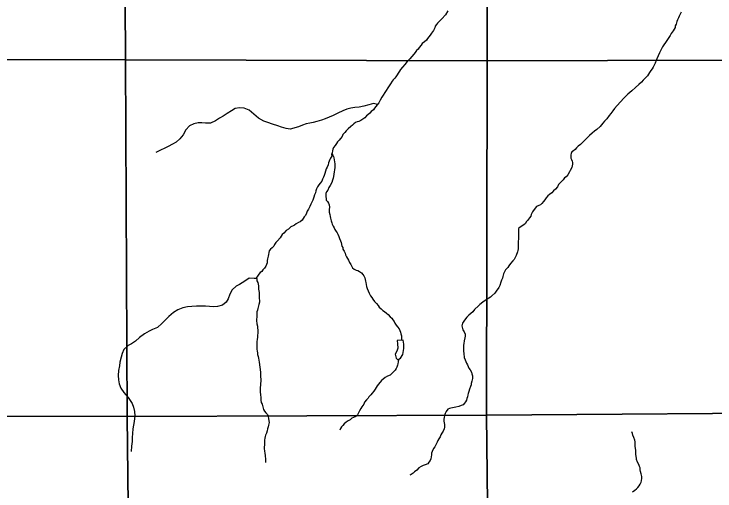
# Model space of a CAD drawing. Extents: x -21.1 to 50.3, y -4.9 to 22.1.
# Drawn here: x -17.599 to -15.609, y 19.395 to 20.75 of the extents above; entities that cross this region are included whole.
import ezdxf

# ---------------------------------------------------------------- set-up
doc = ezdxf.new("R2010")
doc.units = 0
for name, color, linetype in [('GM_X_Minor_Lake', 7, 'Continuous'), ('GM_X_Minor_River', 7, 'Continuous'), ('GM_X_Section', 7, 'Continuous')]:
    doc.layers.add(name, color=color, linetype=linetype)

msp = doc.modelspace()

# ---------------------------------------------------------------- linework, layer by layer
at = {"layer": 'GM_X_Minor_Lake'}
for points in [[(-16.511, 19.8225), (-16.5105, 19.8126), (-16.5097, 19.8001), (-16.5119, 19.7917), (-16.5171, 19.7837), (-16.5144, 19.7724), (-16.5095, 19.7671), (-16.5016, 19.7724), (-16.4956, 19.7824), (-16.4923, 19.7998), (-16.4924, 19.812), (-16.4939, 19.8229)], [(-16.4939, 19.8229), (-16.511, 19.8225)]]:
    msp.add_lwpolyline(points, dxfattribs=at)
at = {"layer": 'GM_X_Minor_River'}
for points in [[(-16.367, 20.7593), (-16.3741, 20.7475), (-16.3846, 20.736), (-16.3928, 20.728), (-16.3969, 20.7241), (-16.3999, 20.7199), (-16.4029, 20.715), (-16.404, 20.7108), (-16.4081, 20.7035), (-16.4107, 20.6993), (-16.4141, 20.6951), (-16.4174, 20.6894), (-16.4212, 20.6848), (-16.4253, 20.6806), (-16.4279, 20.676), (-16.4332, 20.6711), (-16.4399, 20.6657), (-16.4433, 20.6611), (-16.4485, 20.6546), (-16.4515, 20.6497), (-16.4564, 20.6462), (-16.4598, 20.6409), (-16.4639, 20.6355), (-16.4699, 20.6294), (-16.4755, 20.6225), (-16.4826, 20.6152), (-16.4893, 20.6068), (-16.4957, 20.5988), (-16.5013, 20.5927), (-16.5047, 20.5877), (-16.508, 20.582), (-16.511, 20.5767), (-16.5148, 20.5717), (-16.5181, 20.5675), (-16.523, 20.5629), (-16.5252, 20.5587), (-16.5297, 20.5518), (-16.5338, 20.5461), (-16.5379, 20.54), (-16.542, 20.5324), (-16.5461, 20.527), (-16.5506, 20.5194), (-16.5547, 20.5133), (-16.5592, 20.5049), (-16.5636, 20.498), (-16.5678, 20.4923), (-16.5715, 20.4869), (-16.5752, 20.482), (-16.5786, 20.4778), (-16.5846, 20.4728), (-16.5891, 20.4682), (-16.5944, 20.4636), (-16.5985, 20.4605), (-16.603, 20.4552), (-16.6086, 20.4513), (-16.6147, 20.4478), (-16.6199, 20.4448), (-16.6245, 20.4436), (-16.6294, 20.4413), (-16.6339, 20.4382), (-16.6376, 20.434), (-16.6425, 20.4301), (-16.6504, 20.4236), (-16.6557, 20.4175), (-16.6602, 20.4129), (-16.665, 20.4072), (-16.6673, 20.4022), (-16.6725, 20.3965), (-16.6759, 20.3915), (-16.6807, 20.3865), (-16.6837, 20.3823), (-16.6871, 20.3762), (-16.6916, 20.3705), (-16.6938, 20.3659), (-16.6945, 20.3614), (-16.696, 20.3553), (-16.6974, 20.3503), (-16.697, 20.3458), (-16.7, 20.3405), (-16.7026, 20.3363), (-16.7044, 20.3317), (-16.7059, 20.3267), (-16.707, 20.321), (-16.7099, 20.3149), (-16.7129, 20.3096), (-16.7151, 20.3031), (-16.717, 20.2967), (-16.7188, 20.2906)], [(-15.7049, 20.7547), (-15.7079, 20.7493), (-15.7105, 20.744), (-15.7127, 20.7386), (-15.7153, 20.7329), (-15.7172, 20.7284), (-15.7197, 20.7207), (-15.722, 20.7162), (-15.7223, 20.7116), (-15.7279, 20.7025), (-15.7331, 20.6948), (-15.7365, 20.6891), (-15.7398, 20.683), (-15.7436, 20.6777), (-15.7492, 20.6693), (-15.754, 20.6624), (-15.7577, 20.6567), (-15.7604, 20.6525), (-15.767, 20.6395), (-15.7708, 20.6315), (-15.7745, 20.6224), (-15.7759, 20.6178), (-15.7785, 20.6098), (-15.7822, 20.6029), (-15.7848, 20.5984), (-15.7874, 20.5942), (-15.7908, 20.5892), (-15.7945, 20.5835), (-15.7979, 20.5789), (-15.8009, 20.5747), (-15.8084, 20.5663), (-15.8125, 20.5617), (-15.8177, 20.5567), (-15.8252, 20.5498), (-15.8343, 20.5414), (-15.8451, 20.5318), (-15.8564, 20.5218), (-15.8677, 20.5111), (-15.8774, 20.5), (-15.8868, 20.4897), (-15.8939, 20.4813), (-15.8988, 20.4752), (-15.9047, 20.4668), (-15.9092, 20.4618), (-15.9163, 20.4519), (-15.9231, 20.4457), (-15.9276, 20.4396), (-15.9309, 20.4347), (-15.9347, 20.4301), (-15.9448, 20.422), (-15.9508, 20.417)], [(-16.5672, 20.4931), (-16.5782, 20.4953), (-16.5914, 20.4918), (-16.6054, 20.4882), (-16.619, 20.4855), (-16.6314, 20.4839), (-16.6424, 20.4823), (-16.6545, 20.4792), (-16.6654, 20.4749), (-16.6801, 20.4684), (-16.693, 20.4619), (-16.7039, 20.4569), (-16.716, 20.4518), (-16.7262, 20.4484), (-16.739, 20.4441), (-16.7492, 20.4414), (-16.759, 20.4398), (-16.7692, 20.4378), (-16.7798, 20.4343), (-16.7911, 20.4297), (-16.8153, 20.4227), (-16.8259, 20.4242), (-16.8392, 20.4283), (-16.8498, 20.432), (-16.8653, 20.4372), (-16.8782, 20.442), (-16.8896, 20.4457), (-16.9048, 20.454), (-16.9177, 20.4657), (-16.9318, 20.4769), (-16.9451, 20.4822), (-16.9587, 20.4836), (-16.9712, 20.4812), (-16.9817, 20.4751), (-16.9938, 20.4674), (-17.0051, 20.4598), (-17.0153, 20.4536), (-17.027, 20.4463), (-17.0413, 20.4398), (-17.0549, 20.4397), (-17.0655, 20.4404), (-17.0765, 20.4407), (-17.0882, 20.4383), (-17.101, 20.4322), (-17.1108, 20.4207), (-17.119, 20.4066), (-17.128, 20.3948), (-17.1389, 20.3856), (-17.1491, 20.3799), (-17.1608, 20.3737), (-17.1706, 20.3691), (-17.1834, 20.363), (-17.1962, 20.356)], [(-15.9508, 20.417), (-15.9576, 20.4113), (-15.9655, 20.4047), (-15.973, 20.3971), (-15.9816, 20.389), (-15.9861, 20.3841), (-15.991, 20.3795), (-15.9978, 20.3741), (-16.0023, 20.3699), (-16.0064, 20.3653), (-16.0109, 20.3611), (-16.0154, 20.3584), (-16.0169, 20.3538), (-16.018, 20.3493), (-16.0187, 20.3451), (-16.0187, 20.3405), (-16.0167, 20.3364), (-16.0144, 20.3322), (-16.0136, 20.328), (-16.0132, 20.3231), (-16.0143, 20.3186), (-16.0153, 20.3136), (-16.0202, 20.3056), (-16.0224, 20.3014), (-16.0265, 20.2934), (-16.0314, 20.2877), (-16.0359, 20.2842), (-16.0404, 20.2785), (-16.0445, 20.2739), (-16.0494, 20.2693), (-16.0535, 20.2655), (-16.0561, 20.259)], [(-16.6969, 20.3522), (-16.6936, 20.3492), (-16.6917, 20.3451), (-16.6909, 20.3409), (-16.6893, 20.3296), (-16.6884, 20.3246), (-16.688, 20.3197), (-16.6883, 20.314), (-16.689, 20.3075), (-16.6901, 20.3011), (-16.6908, 20.2946), (-16.6919, 20.2886), (-16.693, 20.2836), (-16.6944, 20.2779), (-16.6966, 20.2714), (-16.7018, 20.2623), (-16.7052, 20.2566), (-16.7085, 20.2497), (-16.7115, 20.2451), (-16.7134, 20.2398), (-16.7137, 20.2352), (-16.7133, 20.2303), (-16.7132, 20.2258), (-16.7124, 20.2212), (-16.709, 20.2171), (-16.7063, 20.2122), (-16.7039, 20.2076), (-16.7035, 20.2008), (-16.7042, 20.194), (-16.7041, 20.1868), (-16.7025, 20.1799), (-16.7017, 20.175), (-16.7009, 20.1697), (-16.6989, 20.1625), (-16.697, 20.1568), (-16.6958, 20.1527), (-16.6931, 20.147), (-16.6904, 20.1421), (-16.6877, 20.1376), (-16.6842, 20.1323), (-16.6815, 20.1281), (-16.6792, 20.124), (-16.6769, 20.1179), (-16.6745, 20.1119), (-16.6722, 20.1051), (-16.6706, 20.1009), (-16.6683, 20.0907), (-16.6659, 20.0865), (-16.6651, 20.082), (-16.6617, 20.076), (-16.6593, 20.0703), (-16.6578, 20.0657), (-16.6551, 20.0597), (-16.6524, 20.0552), (-16.6497, 20.0503), (-16.6466, 20.0442), (-16.6431, 20.0386), (-16.64, 20.0329), (-16.6377, 20.0287), (-16.6331, 20.0246), (-16.6278, 20.0224), (-16.6225, 20.0213), (-16.6183, 20.0187), (-16.6129, 20.0142), (-16.6091, 20.01), (-16.606, 20.0059), (-16.6033, 20.0006), (-16.6021, 19.9953), (-16.6013, 19.9907), (-16.6001, 19.9866), (-16.5981, 19.9752), (-16.5966, 19.9699), (-16.5935, 19.9635), (-16.5904, 19.9571), (-16.5865, 19.9495), (-16.583, 19.9442), (-16.5803, 19.9397), (-16.5753, 19.9329), (-16.57, 19.9277), (-16.5654, 19.922), (-16.5619, 19.9171), (-16.5569, 19.9122), (-16.5516, 19.9077), (-16.547, 19.9043), (-16.5417, 19.8998), (-16.5367, 19.8961), (-16.5309, 19.8897), (-16.5267, 19.8856), (-16.5237, 19.8814), (-16.5202, 19.8761), (-16.5179, 19.8716), (-16.5136, 19.8656), (-16.5102, 19.861), (-16.5056, 19.8558), (-16.5033, 19.8509), (-16.5017, 19.8459), (-16.5005, 19.8414), (-16.4993, 19.8353), (-16.4989, 19.8296), (-16.4988, 19.8251), (-16.4991, 19.8228)], [(-16.7188, 20.2906), (-16.7206, 20.2864), (-16.7232, 20.2811), (-16.7255, 20.2753), (-16.73, 20.2696), (-16.7333, 20.265), (-16.7374, 20.2589), (-16.7404, 20.2528), (-16.7419, 20.2479), (-16.7429, 20.2422), (-16.7455, 20.2365), (-16.7477, 20.2292), (-16.7507, 20.2212), (-16.7562, 20.2098), (-16.7588, 20.2033), (-16.7629, 20.1957), (-16.767, 20.1896), (-16.7689, 20.1839), (-16.7718, 20.1778), (-16.7748, 20.1736), (-16.7778, 20.169), (-16.7812, 20.164), (-16.7868, 20.1598), (-16.791, 20.1575), (-16.7977, 20.1537), (-16.8023, 20.1502), (-16.8064, 20.1483), (-16.8132, 20.1448), (-16.8199, 20.1383), (-16.826, 20.1352), (-16.8327, 20.1272), (-16.8376, 20.1233), (-16.8432, 20.1142), (-16.8511, 20.1057), (-16.8552, 20.1008), (-16.8593, 20.0954), (-16.8615, 20.0901), (-16.866, 20.0855), (-16.8709, 20.0817), (-16.8746, 20.0767), (-16.8757, 20.0718), (-16.8764, 20.0664), (-16.8775, 20.0622), (-16.879, 20.0539), (-16.88, 20.0493), (-16.8807, 20.0425), (-16.8818, 20.0379), (-16.8837, 20.0334), (-16.8874, 20.0276), (-16.8927, 20.0226), (-16.8956, 20.0184), (-16.9005, 20.0157), (-16.9039, 20.0108), (-16.9076, 20.0054), (-16.9102, 20.0009), (-16.9098, 19.9967), (-16.9094, 19.9918), (-16.9071, 19.9869), (-16.9059, 19.9827), (-16.9051, 19.9778), (-16.9047, 19.9736), (-16.9046, 19.9683), (-16.9038, 19.9634), (-16.9034, 19.9584), (-16.9025, 19.9463), (-16.9023, 19.9307), (-16.9038, 19.9247), (-16.9067, 19.9132), (-16.9074, 19.9083), (-16.9093, 19.9041), (-16.9096, 19.8984), (-16.9095, 19.8935), (-16.9099, 19.8882), (-16.9102, 19.8832), (-16.9101, 19.8791), (-16.9093, 19.8692), (-16.9081, 19.8628), (-16.9073, 19.8571), (-16.9068, 19.8522), (-16.9064, 19.848), (-16.9068, 19.843), (-16.9075, 19.8373), (-16.9081, 19.8305), (-16.9089, 19.826), (-16.9092, 19.818), (-16.9095, 19.813), (-16.9093, 19.7967), (-16.9089, 19.7926), (-16.9081, 19.7865), (-16.9073, 19.7823), (-16.9057, 19.7763), (-16.9053, 19.7721), (-16.9041, 19.7664), (-16.9029, 19.7604), (-16.9021, 19.7543), (-16.9012, 19.7452), (-16.9004, 19.7407), (-16.8996, 19.7304), (-16.8991, 19.7251), (-16.8987, 19.7179), (-16.8982, 19.713)], [(-16.0561, 20.259), (-16.0621, 20.2521), (-16.0677, 20.2471), (-16.0726, 20.2421), (-16.0786, 20.2372), (-16.0831, 20.2329), (-16.0884, 20.2276), (-16.0925, 20.2219), (-16.0955, 20.2169), (-16.1003, 20.2119), (-16.1048, 20.2081), (-16.1094, 20.2054), (-16.1154, 20.2027), (-16.1195, 20.1981), (-16.127, 20.1874), (-16.1307, 20.1805), (-16.1322, 20.1756), (-16.1352, 20.1706), (-16.1408, 20.1634), (-16.1449, 20.1592), (-16.1471, 20.155), (-16.152, 20.1511), (-16.1618, 20.1442), (-16.1667, 20.14), (-16.167, 20.1358), (-16.1669, 20.1244), (-16.1672, 20.1199), (-16.1671, 20.11), (-16.1675, 20.1047), (-16.1678, 20.0998), (-16.1677, 20.0941), (-16.168, 20.0831), (-16.1687, 20.0781), (-16.1694, 20.0739), (-16.1735, 20.064), (-16.1764, 20.0576), (-16.1787, 20.0522), (-16.1828, 20.0484), (-16.1899, 20.0407), (-16.194, 20.0346), (-16.1974, 20.0301), (-16.2041, 20.0232), (-16.2056, 20.019), (-16.209, 20.0121), (-16.2111, 20.0041), (-16.2126, 19.9996), (-16.2148, 19.9935), (-16.2167, 19.9878), (-16.22, 19.9786), (-16.2222, 19.9729), (-16.2304, 19.9622), (-16.2342, 19.9565), (-16.2424, 19.9492), (-16.2465, 19.945), (-16.2582, 19.9381), (-16.268, 19.9315), (-16.277, 19.9246), (-16.2808, 19.9204), (-16.2913, 19.9104), (-16.2961, 19.9032), (-16.3082, 19.894), (-16.313, 19.8882), (-16.3205, 19.8798), (-16.3254, 19.8718), (-16.3272, 19.8642), (-16.3268, 19.86), (-16.3244, 19.8525), (-16.321, 19.8468), (-16.3186, 19.84), (-16.3186, 19.8347), (-16.3193, 19.8294), (-16.3207, 19.8214), (-16.3218, 19.8134), (-16.3225, 19.8092), (-16.3232, 19.8032), (-16.3231, 19.7918), (-16.3218, 19.7849), (-16.321, 19.7743), (-16.3179, 19.7675), (-16.3163, 19.7622), (-16.314, 19.7577), (-16.312, 19.7528), (-16.3094, 19.7486), (-16.3078, 19.7437), (-16.3043, 19.7388), (-16.3005, 19.7324), (-16.2989, 19.7279), (-16.2977, 19.7222), (-16.2976, 19.7138), (-16.2995, 19.7066), (-16.3009, 19.7005), (-16.3016, 19.696), (-16.3035, 19.6914), (-16.3057, 19.6842), (-16.3082, 19.6769), (-16.3093, 19.672), (-16.3108, 19.6674), (-16.3119, 19.6621), (-16.313, 19.6572), (-16.3148, 19.653), (-16.3171, 19.6484)], [(-16.91, 19.9983), (-16.917, 19.9987), (-16.9317, 19.999), (-16.9441, 19.991), (-16.9585, 19.9814), (-16.9683, 19.9768), (-16.9799, 19.9665), (-16.9859, 19.9539), (-16.9911, 19.9406), (-16.9967, 19.9311), (-17.0069, 19.9227), (-17.0209, 19.9188), (-17.0318, 19.9179), (-17.0439, 19.919), (-17.0557, 19.9197), (-17.0697, 19.9199), (-17.0806, 19.9195), (-17.0939, 19.9186), (-17.1064, 19.9178), (-17.1196, 19.9147), (-17.1343, 19.9097), (-17.1464, 19.902), (-17.1591, 19.8901), (-17.1689, 19.881), (-17.1791, 19.8707), (-17.1919, 19.8592), (-17.2054, 19.853), (-17.2156, 19.8488), (-17.2284, 19.8407), (-17.2428, 19.8304), (-17.2544, 19.8201), (-17.265, 19.8132), (-17.2748, 19.8078), (-17.2868, 19.7963), (-17.292, 19.7853), (-17.295, 19.7747), (-17.2983, 19.761), (-17.2997, 19.7507), (-17.3027, 19.7371), (-17.303, 19.7223), (-17.3018, 19.7101), (-17.3005, 19.6988), (-17.2952, 19.6863), (-17.2871, 19.6746), (-17.2749, 19.6599), (-17.2635, 19.6436), (-17.2593, 19.6327), (-17.2565, 19.6202), (-17.2561, 19.608), (-17.2578, 19.5917), (-17.2615, 19.5712), (-17.2629, 19.5579), (-17.2632, 19.5465), (-17.2639, 19.5351), (-17.265, 19.5215), (-17.2664, 19.5071)], [(-16.5074, 19.7685), (-16.5084, 19.7616), (-16.5091, 19.7563), (-16.5106, 19.7521), (-16.5121, 19.7468), (-16.5143, 19.7426), (-16.5173, 19.738), (-16.5206, 19.7338), (-16.5259, 19.7285), (-16.5315, 19.7235), (-16.5383, 19.7204), (-16.5455, 19.7173), (-16.5511, 19.7127), (-16.556, 19.7085), (-16.5642, 19.6978), (-16.5676, 19.6932), (-16.571, 19.6882), (-16.5736, 19.6836), (-16.5777, 19.6779), (-16.5822, 19.6722), (-16.5859, 19.668), (-16.5915, 19.6622), (-16.5938, 19.658), (-16.5987, 19.6534), (-16.6035, 19.6466), (-16.6061, 19.6409), (-16.6117, 19.6336), (-16.6139, 19.6286), (-16.6184, 19.6221), (-16.6214, 19.6164), (-16.624, 19.6111), (-16.6281, 19.6065), (-16.6353, 19.6034), (-16.6398, 19.6011), (-16.6447, 19.5972), (-16.65, 19.5938), (-16.6556, 19.5899), (-16.6612, 19.585), (-16.6658, 19.5811), (-16.6695, 19.5769), (-16.6717, 19.572), (-16.6736, 19.5674)], [(-16.8982, 19.713), (-16.8985, 19.7054), (-16.8989, 19.7012), (-16.8996, 19.6944), (-16.8999, 19.6894), (-16.8998, 19.6761), (-16.8993, 19.6678), (-16.8985, 19.6606), (-16.898, 19.6523), (-16.8972, 19.6462), (-16.8949, 19.6409), (-16.8921, 19.6337), (-16.8902, 19.6261), (-16.8878, 19.6216), (-16.8844, 19.6167), (-16.879, 19.6118), (-16.8771, 19.6062), (-16.8763, 19.6009), (-16.8751, 19.5944), (-16.875, 19.5891), (-16.8761, 19.5815), (-16.8772, 19.5766), (-16.8794, 19.5708), (-16.8805, 19.5659), (-16.8823, 19.5591), (-16.8849, 19.5533), (-16.8863, 19.5492), (-16.8871, 19.545), (-16.8874, 19.5389), (-16.8877, 19.5324), (-16.888, 19.5252), (-16.8883, 19.5199), (-16.8886, 19.5142), (-16.8882, 19.5089), (-16.8866, 19.5013), (-16.8862, 19.4968), (-16.8858, 19.4922), (-16.885, 19.4866), (-16.8849, 19.4805), (-16.8852, 19.4759)], [(-16.3171, 19.6484), (-16.3204, 19.6442), (-16.3242, 19.6396), (-16.3291, 19.6377), (-16.3359, 19.6349), (-16.3449, 19.633), (-16.3491, 19.6318), (-16.3586, 19.6302), (-16.3627, 19.6286), (-16.3672, 19.6267), (-16.3725, 19.6209), (-16.3754, 19.6149), (-16.3773, 19.6095), (-16.378, 19.6038), (-16.3783, 19.5989), (-16.3783, 19.5932), (-16.3775, 19.5883), (-16.3766, 19.5833), (-16.3769, 19.5758), (-16.378, 19.5712), (-16.3806, 19.5647), (-16.3847, 19.559), (-16.387, 19.5537), (-16.3888, 19.5487), (-16.3929, 19.5426), (-16.3955, 19.538), (-16.3974, 19.5338), (-16.4015, 19.5258), (-16.4044, 19.5205), (-16.4078, 19.5151), (-16.4115, 19.5071), (-16.4133, 19.5018), (-16.4141, 19.4976), (-16.4144, 19.4919), (-16.4158, 19.4859), (-16.4173, 19.4817), (-16.421, 19.4763), (-16.4244, 19.4721), (-16.432, 19.469), (-16.4372, 19.4674), (-16.4429, 19.4644), (-16.4493, 19.4601), (-16.4557, 19.454), (-16.4617, 19.4494), (-16.4662, 19.4456), (-16.4711, 19.441), (-16.4752, 19.4398)], [(-15.8434, 19.392), (-15.8367, 19.397), (-15.8318, 19.4004), (-15.8276, 19.4043), (-15.8239, 19.4092), (-15.8217, 19.4138), (-15.8187, 19.4195), (-15.8176, 19.4237), (-15.8165, 19.4309), (-15.817, 19.4355), (-15.8186, 19.4438), (-15.8209, 19.4499), (-15.8217, 19.4544), (-15.8218, 19.4605), (-15.8233, 19.4646), (-15.8249, 19.4696), (-15.8288, 19.4767), (-15.8315, 19.4839), (-15.8323, 19.4881), (-15.8339, 19.4979), (-15.8336, 19.5029), (-15.8336, 19.5105), (-15.8345, 19.5158), (-15.8353, 19.5218), (-15.8354, 19.5343), (-15.8362, 19.5393), (-15.8393, 19.5468), (-15.8424, 19.5529), (-15.8432, 19.5578), (-15.8452, 19.5627)]]:
    msp.add_lwpolyline(points, dxfattribs=at)
at = {"layer": 'GM_X_Section'}
for points in [[(-17.2882, 21.6307), (-17.2821, 20.6195), (-18.3115, 20.6204), (-18.3198, 21.6255), (-18.2664, 21.6252)], [(-16.2592, 21.6354), (-16.2535, 21.6355), (-16.2553, 20.617), (-17.2821, 20.6195), (-17.2882, 21.6307), (-17.2662, 21.6301)], [(-15.2438, 21.6396), (-15.2347, 21.6397), (-15.2312, 20.6195), (-16.2553, 20.617), (-16.2535, 21.6355)], [(-18.3115, 20.6204), (-17.2821, 20.6195), (-17.2775, 19.6061), (-18.3069, 19.6078)], [(-17.2821, 20.6195), (-16.2553, 20.617), (-16.2579, 19.6096), (-17.2775, 19.6061)], [(-16.2553, 20.617), (-15.2312, 20.6195), (-15.2309, 19.6177), (-16.2579, 19.6096)], [(-18.3069, 19.6078), (-17.2775, 19.6061), (-17.2665, 18.6007), (-17.9021, 18.5987), (-18.2884, 18.6081)], [(-17.2775, 19.6061), (-16.2579, 19.6096), (-16.2462, 18.605), (-17.2665, 18.6007)], [(-16.2579, 19.6096), (-15.2309, 19.6177), (-15.2218, 18.6142), (-16.2462, 18.605)]]:
    msp.add_lwpolyline(points, close=True, dxfattribs=at)

doc.saveas('drawing.dxf')
